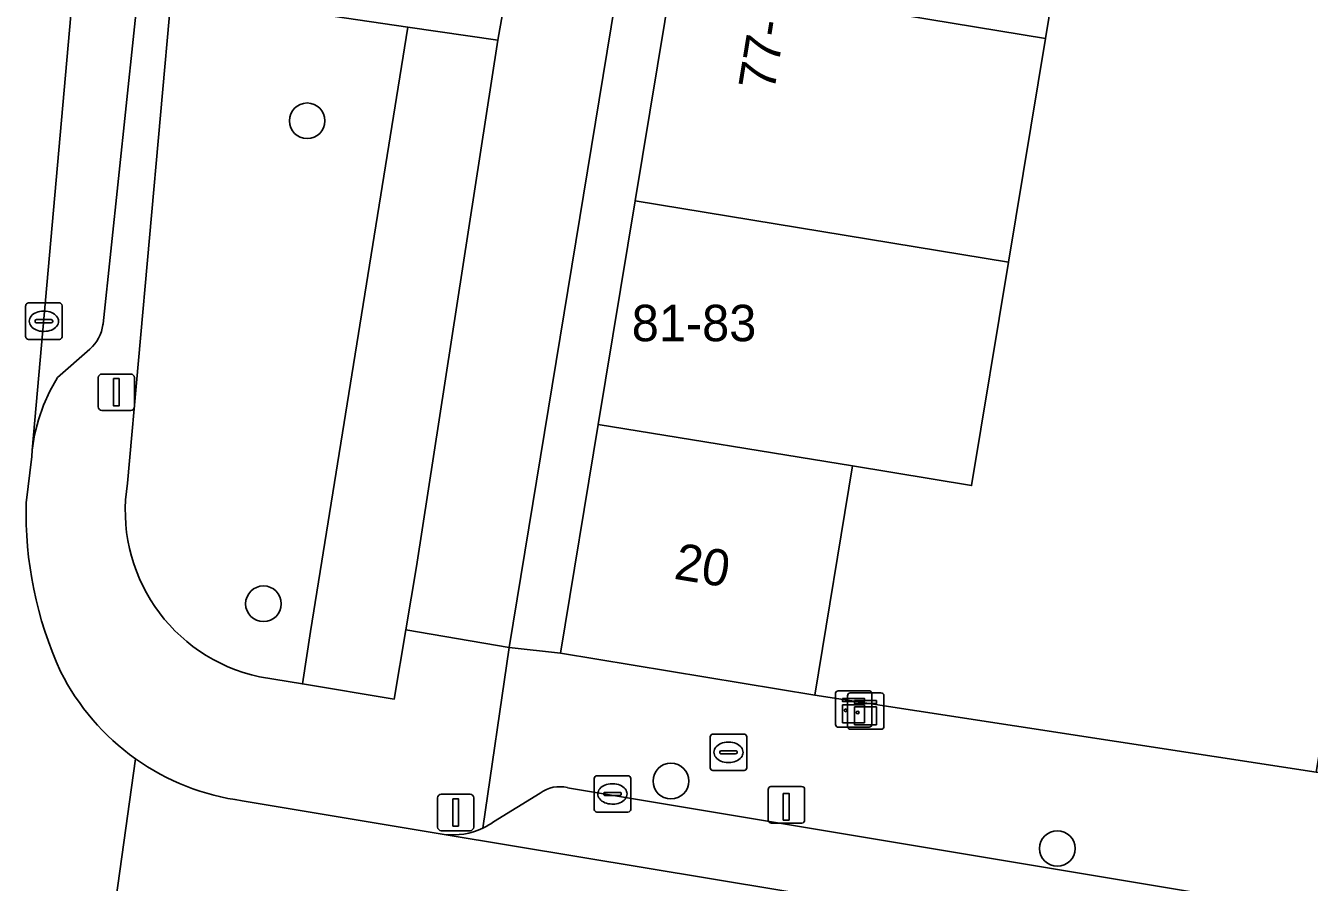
# Model space of a CAD drawing. Extents: x 160856 to 161310, y 384024 to 384878.
# Drawn here: x 161132.03 to 161167.28, y 384694.99 to 384718.5 of the extents above; entities that cross this region are included whole.
import ezdxf

# ---------------------------------------------------------------- set-up
doc = ezdxf.new("R2010")
doc.units = 0
for name, color, linetype in [('IMGEO_Boom', 7, 'Continuous'), ('IMGEO_Brandkraan', 7, 'Continuous'), ('IMGEO_Erf', 7, 'Continuous'), ('IMGEO_Groenvoorziening', 7, 'Continuous'), ('IMGEO_Kast', 7, 'Continuous'), ('IMGEO_Kolk', 7, 'Continuous'), ('IMGEO_Laadpaal', 7, 'Continuous'), ('IMGEO_Lichtmast', 7, 'Continuous'), ('IMGEO_Muur', 7, 'Continuous'), ('IMGEO_Pand', 7, 'Continuous'), ('IMGEO_Pand_nummerreeks', 7, 'Continuous'), ('IMGEO_Parkeervlak_open', 7, 'Continuous'), ('IMGEO_Rijbaan_lokaal_open', 7, 'Continuous'), ('IMGEO_Voetpad_open', 7, 'Continuous')]:
    doc.layers.add(name, color=color, linetype=linetype)

msp = doc.modelspace()

# ---------------------------------------------------------------- linework, layer by layer
at = {"layer": 'IMGEO_Boom'}
for centre in [(161139.763, 384715.892), (161138.563, 384702.636), (161149.751, 384697.769), (161160.36, 384695.918)]:
    msp.add_circle(centre, 0.489, dxfattribs=at)
at = {"layer": 'IMGEO_Brandkraan'}
for p, q in [((161150.831, 384698.133), (161150.831, 384698.985)), ((161150.906, 384699.059), (161151.758, 384699.059)), ((161151.832, 384698.985), (161151.832, 384698.133)), ((161151.133, 384698.602), (161151.531, 384698.602)), ((161151.319, 384698.839), (161151.344, 384698.839)), ((161151.09, 384698.553), (161151.09, 384698.565)), ((161151.528, 384698.516), (161151.13, 384698.516)), ((161151.342, 384698.279), (161151.317, 384698.279)), ((161151.574, 384698.565), (161151.574, 384698.553)), ((161151.758, 384698.059), (161150.906, 384698.059))]:
    msp.add_line(p, q, dxfattribs=at)
for points in [[(161150.831, 384698.133), (161150.831, 384698.985)], [(161150.906, 384699.059), (161151.758, 384699.059)], [(161151.832, 384698.985), (161151.832, 384698.133)], [(161151.758, 384698.059), (161150.906, 384698.059)]]:
    msp.add_lwpolyline(points, dxfattribs=at)
for centre, radius, start, end in [((161150.908, 384698.983), 0.0765, 91.552, 178.448), ((161150.908, 384698.983), 0.0765, 91.552, 178.448), ((161151.756, 384698.983), 0.0765, 1.552, 88.448), ((161151.756, 384698.983), 0.0765, 1.552, 88.448), ((161151.13, 384698.562), 0.0403, 85.8775, 175.7526), ((161151.535, 384698.564), 0.0386, 1.7309, 96.639), ((161151.127, 384698.552), 0.0366, 178.938, 274.7102), ((161151.531, 384698.559), 0.043, 264.8664, 352.4533), ((161150.908, 384698.135), 0.0765, 181.552, 268.448), ((161150.908, 384698.135), 0.0765, 181.552, 268.448), ((161151.756, 384698.135), 0.0765, 271.552, 358.448), ((161151.756, 384698.135), 0.0765, 271.552, 358.448)]:
    msp.add_arc(centre, radius, start, end, dxfattribs=at)
for centre, major_axis, ratio, start_param, end_param in [((161151.318, 384698.559), (-0.387, 0.002), 0.722429, 4.712389, 7.853982), ((161151.343, 384698.559), (-0.39, 0.002), 0.717154, 1.570796, 4.712389)]:
    msp.add_ellipse(centre, major_axis=major_axis, ratio=ratio, start_param=start_param, end_param=end_param, dxfattribs=at)
at = {"layer": 'IMGEO_Erf'}
msp.add_lwpolyline([(161161.046, 384724.302), (161160.032, 384718.155), (161159.018, 384712.008), (161158.007, 384705.881), (161154.738, 384706.42), (161153.7, 384700.13), (161167.463, 384698.012), (161167.949, 384700.888), (161171.82, 384700.234), (161172.574, 384704.956), (161170.234, 384705.31), (161170.95, 384710.04), (161171.706, 384715.038), (161174.126, 384714.672), (161174.555, 384717.356), (161169.694, 384718.211), (161170.511, 384722.85)], dxfattribs=at)
at = {"layer": 'IMGEO_Groenvoorziening'}
msp.add_lwpolyline([(161138.456, 384700.63), (161139.634, 384700.434), (161139.852, 384701.874), (161142.527, 384718.465), (161136.034, 384719.422), (161134.83, 384705.949)], dxfattribs=at)
msp.add_lwpolyline([(161145.001, 384718.101), (161142.527, 384718.465), (161139.852, 384701.874), (161139.634, 384700.434), (161142.152, 384700.015), (161142.471, 384701.916), (161142.765, 384703.663)], close=True, dxfattribs=at)
msp.add_arc((161139.439, 384705.195), 4.67, 170.7121, 257.853, dxfattribs=at)
at = {"layer": 'IMGEO_Kast'}
for p, q in [((161154.27, 384699.321), (161154.27, 384700.162)), ((161154.27, 384700.162), (161154.27, 384699.321)), ((161154.345, 384700.246), (161155.186, 384700.246)), ((161155.186, 384700.246), (161154.345, 384700.246)), ((161154.6, 384699.265), (161154.6, 384700.106)), ((161154.6, 384700.106), (161154.6, 384699.265)), ((161154.675, 384700.19), (161155.516, 384700.19)), ((161155.516, 384700.19), (161154.675, 384700.19)), ((161155.27, 384700.171), (161155.27, 384699.33)), ((161155.27, 384699.33), (161155.27, 384700.171)), ((161155.6, 384700.115), (161155.6, 384699.274)), ((161155.6, 384699.274), (161155.6, 384700.115)), ((161155.195, 384699.246), (161154.354, 384699.246)), ((161154.354, 384699.246), (161155.195, 384699.246)), ((161155.525, 384699.19), (161154.684, 384699.19)), ((161154.684, 384699.19), (161155.525, 384699.19))]:
    msp.add_line(p, q, dxfattribs=at)
for points in [[(161154.465, 384700.036), (161155.065, 384700.036), (161155.065, 384699.951), (161154.465, 384699.951), (161154.465, 384700.036)], [(161154.465, 384699.861), (161155.065, 384699.861), (161155.065, 384699.372), (161154.465, 384699.372), (161154.465, 384699.861)], [(161154.795, 384699.98), (161155.395, 384699.98), (161155.395, 384699.895), (161154.795, 384699.895), (161154.795, 384699.98)], [(161154.795, 384699.805), (161155.395, 384699.805), (161155.395, 384699.316), (161154.795, 384699.316), (161154.795, 384699.805)]]:
    msp.add_lwpolyline(points, dxfattribs=at)
for centre in [(161154.549, 384699.71), (161154.879, 384699.654)]:
    msp.add_circle(centre, 0.0377, dxfattribs=at)
for centre, start, end in [((161154.348, 384700.168), 92.4484, 184.2845), ((161154.348, 384700.168), 92.4484, 184.2845), ((161154.678, 384700.112), 92.4484, 184.2845), ((161154.678, 384700.112), 92.4484, 184.2845), ((161155.192, 384700.168), 2.4484, 94.2845), ((161155.192, 384700.168), 2.4484, 94.2845), ((161155.522, 384700.112), 2.4484, 94.2845), ((161155.522, 384700.112), 2.4484, 94.2845), ((161154.348, 384699.324), 182.4484, 274.2845), ((161154.348, 384699.324), 182.4484, 274.2845), ((161155.192, 384699.324), 272.4484, 4.2845), ((161155.192, 384699.324), 272.4484, 4.2845), ((161154.678, 384699.268), 182.4484, 274.2845), ((161154.678, 384699.268), 182.4484, 274.2845), ((161155.522, 384699.268), 272.4484, 4.2845), ((161155.522, 384699.268), 272.4484, 4.2845)]:
    msp.add_arc(centre, 0.0779, start, end, dxfattribs=at)
at = {"layer": 'IMGEO_Kolk'}
for p, q in [((161132.034, 384709.965), (161132.034, 384710.817)), ((161132.109, 384710.891), (161132.961, 384710.891)), ((161132.522, 384710.671), (161132.547, 384710.671)), ((161133.035, 384710.817), (161133.035, 384709.965)), ((161132.293, 384710.385), (161132.293, 384710.397)), ((161132.731, 384710.348), (161132.333, 384710.348)), ((161132.336, 384710.434), (161132.734, 384710.434)), ((161132.777, 384710.397), (161132.777, 384710.385)), ((161132.961, 384709.891), (161132.109, 384709.891)), ((161132.545, 384710.111), (161132.52, 384710.111)), ((161147.72, 384697.917), (161148.572, 384697.917)), ((161147.645, 384696.991), (161147.645, 384697.843)), ((161148.133, 384697.697), (161148.158, 384697.697)), ((161148.646, 384697.843), (161148.646, 384696.991)), ((161147.904, 384697.411), (161147.904, 384697.423)), ((161148.342, 384697.374), (161147.944, 384697.374)), ((161147.947, 384697.46), (161148.345, 384697.46)), ((161148.388, 384697.423), (161148.388, 384697.411)), ((161148.572, 384696.917), (161147.72, 384696.917)), ((161148.156, 384697.137), (161148.131, 384697.137))]:
    msp.add_line(p, q, dxfattribs=at)
for points in [[(161132.034, 384709.965), (161132.034, 384710.817)], [(161132.109, 384710.891), (161132.961, 384710.891)], [(161133.035, 384710.817), (161133.035, 384709.965)], [(161132.961, 384709.891), (161132.109, 384709.891)], [(161147.72, 384697.917), (161148.572, 384697.917)], [(161147.645, 384696.991), (161147.645, 384697.843)], [(161148.646, 384697.843), (161148.646, 384696.991)], [(161148.572, 384696.917), (161147.72, 384696.917)]]:
    msp.add_lwpolyline(points, dxfattribs=at)
for centre, radius, start, end in [((161132.111, 384710.815), 0.0765, 91.552, 178.448), ((161132.111, 384710.815), 0.0765, 91.552, 178.448), ((161132.959, 384710.815), 0.0765, 1.552, 88.448), ((161132.959, 384710.815), 0.0765, 1.552, 88.448), ((161132.333, 384710.394), 0.0403, 85.8775, 175.7526), ((161132.33, 384710.384), 0.0366, 178.938, 274.7102), ((161132.734, 384710.391), 0.043, 264.8664, 352.4533), ((161132.738, 384710.396), 0.0386, 1.7309, 96.639), ((161132.111, 384709.967), 0.0765, 181.552, 268.448), ((161132.111, 384709.967), 0.0765, 181.552, 268.448), ((161132.959, 384709.967), 0.0765, 271.552, 358.448), ((161132.959, 384709.967), 0.0765, 271.552, 358.448), ((161147.722, 384697.841), 0.0765, 91.552, 178.448), ((161147.722, 384697.841), 0.0765, 91.552, 178.448), ((161148.57, 384697.841), 0.0765, 1.552, 88.448), ((161148.57, 384697.841), 0.0765, 1.552, 88.448), ((161147.944, 384697.42), 0.0403, 85.8775, 175.7526), ((161147.941, 384697.41), 0.0366, 178.938, 274.7102), ((161148.345, 384697.417), 0.043, 264.8664, 352.4533), ((161148.349, 384697.422), 0.0386, 1.7309, 96.639), ((161147.722, 384696.993), 0.0765, 181.552, 268.448), ((161147.722, 384696.993), 0.0765, 181.552, 268.448), ((161148.57, 384696.993), 0.0765, 271.552, 358.448), ((161148.57, 384696.993), 0.0765, 271.552, 358.448)]:
    msp.add_arc(centre, radius, start, end, dxfattribs=at)
for centre, major_axis, ratio, start_param, end_param in [((161132.521, 384710.391), (-0.387, 0.002), 0.722429, 4.712389, 7.853982), ((161132.546, 384710.391), (-0.39, 0.002), 0.717154, 1.570796, 4.712389), ((161148.132, 384697.417), (-0.387, 0.002), 0.722429, 4.712389, 7.853982), ((161148.157, 384697.417), (-0.39, 0.002), 0.717154, 1.570796, 4.712389)]:
    msp.add_ellipse(centre, major_axis=major_axis, ratio=ratio, start_param=start_param, end_param=end_param, dxfattribs=at)
at = {"layer": 'IMGEO_Laadpaal'}
for p, q in [((161152.422, 384697.534), (161152.422, 384696.693)), ((161152.422, 384697.534), (161152.422, 384696.693)), ((161153.338, 384697.618), (161152.497, 384697.618)), ((161153.338, 384697.618), (161152.497, 384697.618)), ((161153.422, 384696.702), (161153.422, 384697.543)), ((161153.422, 384696.702), (161153.422, 384697.543)), ((161152.506, 384696.618), (161153.347, 384696.618)), ((161152.506, 384696.618), (161153.347, 384696.618))]:
    msp.add_line(p, q, dxfattribs=at)
msp.add_lwpolyline([(161152.837, 384697.431), (161152.997, 384697.431), (161152.997, 384696.698), (161152.837, 384696.698), (161152.837, 384697.431)], dxfattribs=at)
for centre, start, end in [((161152.5, 384697.54), 92.4484, 184.2845), ((161152.5, 384697.54), 92.4484, 184.2845), ((161153.344, 384697.54), 2.4484, 94.2845), ((161153.344, 384697.54), 2.4484, 94.2845), ((161152.5, 384696.696), 182.4484, 274.2845), ((161152.5, 384696.696), 182.4484, 274.2845), ((161153.344, 384696.696), 272.4484, 4.2845), ((161153.344, 384696.696), 272.4484, 4.2845)]:
    msp.add_arc(centre, 0.0779, start, end, dxfattribs=at)
at = {"layer": 'IMGEO_Lichtmast'}
for p, q in [((161134.029, 384708.041), (161134.029, 384708.841)), ((161134.029, 384708.841), (161134.029, 384708.041)), ((161134.129, 384708.941), (161134.919, 384708.941)), ((161134.919, 384708.941), (161134.129, 384708.941)), ((161135.019, 384708.841), (161135.019, 384708.041)), ((161135.019, 384708.041), (161135.019, 384708.841)), ((161134.919, 384707.941), (161134.129, 384707.941)), ((161134.129, 384707.941), (161134.919, 384707.941)), ((161143.345, 384696.507), (161143.345, 384697.307)), ((161143.345, 384697.307), (161143.345, 384696.507)), ((161143.445, 384697.407), (161144.235, 384697.407)), ((161144.235, 384697.407), (161143.445, 384697.407)), ((161144.335, 384697.307), (161144.335, 384696.507)), ((161144.335, 384696.507), (161144.335, 384697.307)), ((161144.235, 384696.407), (161143.445, 384696.407)), ((161143.445, 384696.407), (161144.235, 384696.407))]:
    msp.add_line(p, q, dxfattribs=at)
for points in [[(161134.449, 384708.816), (161134.599, 384708.816), (161134.599, 384708.066), (161134.449, 384708.066), (161134.449, 384708.816)], [(161143.765, 384697.282), (161143.915, 384697.282), (161143.915, 384696.532), (161143.765, 384696.532), (161143.765, 384697.282)]]:
    msp.add_lwpolyline(points, dxfattribs=at)
for centre, start, end in [((161134.129, 384708.841), 90, 180), ((161134.129, 384708.841), 90, 180), ((161134.919, 384708.841), 0, 90), ((161134.919, 384708.841), 360, 90), ((161134.129, 384708.041), 180, 270), ((161134.129, 384708.041), 180, 270), ((161134.919, 384708.041), 270, 0), ((161134.919, 384708.041), 270, 0), ((161143.445, 384697.307), 90, 180), ((161143.445, 384697.307), 90, 180), ((161144.235, 384697.307), 0, 90), ((161144.235, 384697.307), 360, 90), ((161143.445, 384696.507), 180, 270), ((161143.445, 384696.507), 180, 270), ((161144.235, 384696.507), 270, 0), ((161144.235, 384696.507), 270, 0)]:
    msp.add_arc(centre, 0.1, start, end, dxfattribs=at)
at = {"layer": 'IMGEO_Muur'}
msp.add_lwpolyline([(161153.7, 384700.13), (161167.463, 384698.012)], dxfattribs=at)
at = {"layer": 'IMGEO_Pand'}
for points in [[(161149.782, 384719.846), (161160.032, 384718.155), (161161.046, 384724.302), (161150.796, 384725.993)], [(161149.782, 384719.846), (161148.768, 384713.699), (161159.018, 384712.008), (161160.032, 384718.155)], [(161159.018, 384712.008), (161148.768, 384713.699), (161147.754, 384707.552), (161154.738, 384706.42), (161158.007, 384705.881)], [(161147.754, 384707.552), (161146.719, 384701.281), (161153.7, 384700.13), (161154.738, 384706.42)]]:
    msp.add_lwpolyline(points, close=True, dxfattribs=at)
at = {"layer": 'IMGEO_Parkeervlak_open'}
for points in [[(161134.909, 384737.229), (161132.216, 384706.852), (161132.281, 384707.27), (161132.384, 384707.682), (161132.523, 384708.084), (161132.697, 384708.472), (161132.905, 384708.842), (161133.8, 384709.628), (161133.869, 384709.695), (161133.932, 384709.768), (161133.988, 384709.846), (161134.038, 384709.929), (161134.079, 384710.016), (161134.112, 384710.106), (161134.138, 384710.199), (161134.155, 384710.293), (161134.158, 384710.321), (161136.264, 384730.269)], [(161143.528, 384696.307), (161178.569, 384690.489), (161183.564, 384689.645), (161225.466, 384682.697), (161225.789, 384684.447), (161146.911, 384697.588)], [(161146.162, 384697.437), (161144.876, 384696.646)]]:
    msp.add_lwpolyline(points, dxfattribs=at)
for centre, radius, start, end in [((161146.695, 384696.726), 0.889, 75.942, 126.8543), ((161143.763, 384698.222), 1.93, 263.0048, 295.18), ((161143.734, 384698.271), 1.986, 295.3283, 305.0869)]:
    msp.add_arc(centre, radius, start, end, dxfattribs=at)
at = {"layer": 'IMGEO_Rijbaan_lokaal_open'}
for points in [[(161132.051, 384705.402), (161132.2, 384706.676), (161132.216, 384706.852), (161134.909, 384737.229)], [(161134.131, 384691.822), (161135.047, 384698.382)], [(161135.047, 384698.382), (161134.131, 384691.822), (161135.496, 384692.326), (161139.724, 384693.284), (161140.109, 384693.275), (161144.71, 384692.468), (161144.834, 384692.446), (161159.285, 384690.038), (161163.306, 384689.368), (161177.965, 384686.926), (161178.569, 384690.489)], [(161178.569, 384690.489), (161143.528, 384696.307), (161143.363, 384696.334), (161137.98, 384697.23)]]:
    msp.add_lwpolyline(points, dxfattribs=at)
for centre, radius, start, end in [((161142.457, 384705.114), 10.41, 178.4162, 204.6414), ((161138.834, 384703.707), 6.534, 206.6701, 234.5798), ((161138.825, 384703.692), 6.517, 234.5666, 262.5464)]:
    msp.add_arc(centre, radius, start, end, dxfattribs=at)
at = {"layer": 'IMGEO_Voetpad_open'}
for points in [[(161151.443, 384738.748), (161148.552, 384739.645), (161145.383, 384720.284), (161145.001, 384718.101), (161142.765, 384703.663), (161142.471, 384701.916), (161145.313, 384701.438)], [(161148.768, 384713.699), (161149.782, 384719.846), (161150.796, 384725.993), (161151.814, 384732.164), (161152.849, 384738.436), (161151.443, 384738.748), (161145.313, 384701.438), (161146.719, 384701.281), (161147.754, 384707.552)]]:
    msp.add_lwpolyline(points, close=True, dxfattribs=at)
for points in [[(161134.83, 384705.949), (161136.034, 384719.422), (161142.527, 384718.465), (161145.001, 384718.101), (161145.383, 384720.284), (161142.911, 384720.659), (161136.301, 384721.662), (161137.956, 384736.521)], [(161136.264, 384730.269), (161134.158, 384710.321), (161134.155, 384710.293), (161134.138, 384710.199), (161134.112, 384710.106), (161134.079, 384710.016), (161134.038, 384709.929), (161133.988, 384709.846), (161133.932, 384709.768), (161133.869, 384709.695), (161133.8, 384709.628), (161132.905, 384708.842), (161132.697, 384708.472), (161132.523, 384708.084), (161132.384, 384707.682), (161132.281, 384707.27), (161132.216, 384706.852), (161132.2, 384706.676), (161132.051, 384705.402)], [(161144.584, 384696.476), (161145.313, 384701.438), (161142.471, 384701.916), (161142.152, 384700.015), (161139.634, 384700.434), (161138.456, 384700.63)], [(161172.737, 384696.423), (161172.859, 384697.147), (161171.334, 384697.358), (161167.463, 384698.012), (161153.7, 384700.13), (161146.719, 384701.281), (161145.313, 384701.438), (161144.584, 384696.476)], [(161146.911, 384697.588), (161225.789, 384684.447), (161230.353, 384683.679)], [(161137.98, 384697.23), (161143.363, 384696.334), (161143.528, 384696.307)], [(161144.876, 384696.646), (161146.162, 384697.437)]]:
    msp.add_lwpolyline(points, dxfattribs=at)
for centre, radius, start, end in [((161139.439, 384705.195), 4.67, 170.7121, 257.853), ((161142.457, 384705.114), 10.41, 178.4162, 204.6414), ((161138.834, 384703.707), 6.534, 206.6701, 234.5798), ((161138.825, 384703.692), 6.517, 234.5666, 262.5464), ((161146.695, 384696.726), 0.889, 75.942, 126.8543), ((161143.763, 384698.222), 1.93, 263.0048, 295.18), ((161143.734, 384698.271), 1.986, 295.3283, 305.0869)]:
    msp.add_arc(centre, radius, start, end, dxfattribs=at)

# ---------------------------------------------------------------- texts
at = {"layer": 'IMGEO_Pand_nummerreeks'}
for s, rotation, p in [('77-79', 80.6328, (161152.585, 384716.684)), ('20', 350.6375, (161149.807, 384703.326))]:
    msp.add_text(s, height=1, rotation=rotation, dxfattribs=at).set_placement(p)
msp.add_text('81-83', height=1, dxfattribs=at).set_placement((161148.675, 384709.842))

doc.saveas('drawing.dxf')
